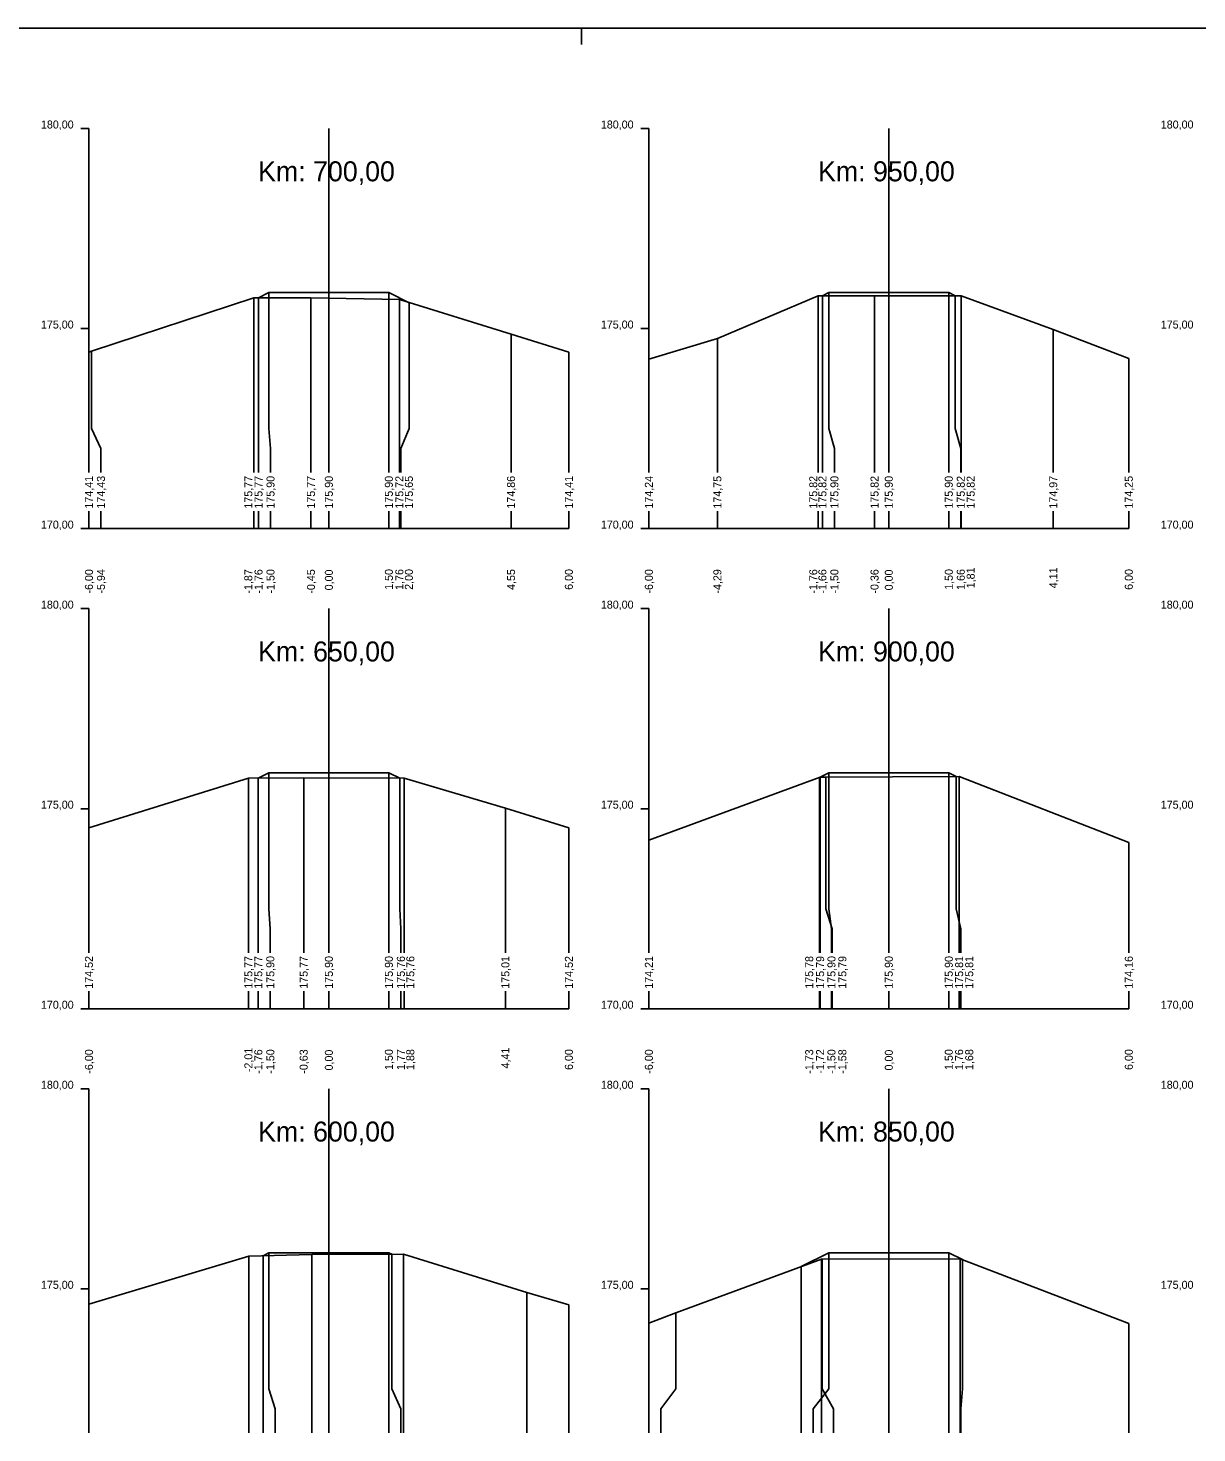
# Model space of a CAD drawing. Extents: x -614174 to -599765, y -1185887 to -1181080.
# Drawn here: x -612663.55 to -612634.33, y -1184221.84 to -1184186.72 of the extents above; entities that cross this region are included whole.
import ezdxf

# ---------------------------------------------------------------- set-up
doc = ezdxf.new("R2010")
doc.units = 0
for name, color, linetype in [('11', 7, 'Continuous'), ('16', 7, 'Continuous'), ('21', 7, 'Continuous'), ('28', 7, 'Continuous'), ('59', 7, 'Continuous'), ('8', 7, 'Continuous'), ('návrh', 7, 'Continuous')]:
    doc.layers.add(name, color=color, linetype=linetype)

msp = doc.modelspace()

# ---------------------------------------------------------------- linework, layer by layer
for points in [[(-612662.029, -1184194.82), (-612661.967, -1184194.8), (-612657.903, -1184193.464), (-612656.478, -1184193.468), (-612654.268, -1184193.511), (-612651.476, -1184194.377), (-612650.029, -1184194.825)], [(-612657.789, -1184193.464), (-612657.53, -1184193.335), (-612656.03, -1184193.335), (-612654.53, -1184193.335), (-612654.026, -1184193.587)], [(-612657.789, -1184193.464), (-612657.789, -1184193.464)], [(-612657.53, -1184193.335), (-612657.53, -1184193.335)], [(-612656.03, -1184193.335), (-612656.03, -1184193.335)], [(-612654.53, -1184193.335), (-612654.53, -1184193.335)], [(-612648.029, -1184194.996), (-612646.316, -1184194.479), (-612643.794, -1184193.415), (-612642.386, -1184193.414), (-612640.218, -1184193.414), (-612637.918, -1184194.26), (-612636.029, -1184194.984)], [(-612643.69, -1184193.415), (-612643.53, -1184193.335), (-612642.03, -1184193.335), (-612640.53, -1184193.335), (-612640.371, -1184193.414)], [(-612643.69, -1184193.415), (-612643.69, -1184193.415), (-612643.69, -1184193.415)], [(-612643.53, -1184193.335), (-612643.53, -1184193.335)], [(-612642.03, -1184193.335), (-612642.03, -1184193.335)], [(-612640.53, -1184193.335), (-612640.53, -1184193.335)], [(-612657.794, -1184205.467), (-612657.53, -1184205.335), (-612656.03, -1184205.335), (-612654.53, -1184205.335), (-612654.259, -1184205.47)], [(-612657.53, -1184205.335), (-612657.53, -1184205.335)], [(-612656.03, -1184205.335), (-612656.03, -1184205.335)], [(-612654.53, -1184205.335), (-612654.53, -1184205.335)], [(-612643.764, -1184205.452), (-612643.53, -1184205.335), (-612642.03, -1184205.335), (-612640.53, -1184205.335), (-612640.347, -1184205.426)], [(-612643.53, -1184205.335), (-612643.53, -1184205.335)], [(-612642.03, -1184205.335), (-612642.03, -1184205.335)], [(-612640.53, -1184205.335), (-612640.53, -1184205.335)], [(-612662.029, -1184206.712), (-612658.042, -1184205.467), (-612656.66, -1184205.464), (-612654.15, -1184205.47), (-612651.617, -1184206.22), (-612650.029, -1184206.712)], [(-612657.794, -1184205.467), (-612657.794, -1184205.467), (-612657.794, -1184205.467)], [(-612648.029, -1184207.02), (-612643.747, -1184205.445), (-612643.605, -1184205.445), (-612640.271, -1184205.426), (-612636.029, -1184207.077)], [(-612643.764, -1184205.452), (-612643.764, -1184205.452), (-612643.764, -1184205.452)], [(-612657.673, -1184217.406), (-612657.53, -1184217.335), (-612656.03, -1184217.335), (-612654.53, -1184217.335), (-612654.457, -1184217.371)], [(-612657.53, -1184217.335), (-612657.53, -1184217.335)], [(-612656.03, -1184217.335), (-612656.03, -1184217.335)], [(-612654.53, -1184217.335), (-612654.53, -1184217.335)], [(-612644.22, -1184217.68), (-612643.53, -1184217.335), (-612642.03, -1184217.335), (-612640.53, -1184217.335), (-612640.191, -1184217.504)], [(-612643.53, -1184217.335), (-612643.53, -1184217.335)], [(-612642.03, -1184217.335), (-612642.03, -1184217.335)], [(-612640.53, -1184217.335), (-612640.53, -1184217.335)], [(-612662.029, -1184218.618), (-612658.034, -1184217.415), (-612656.454, -1184217.376), (-612654.163, -1184217.37), (-612651.08, -1184218.322), (-612650.029, -1184218.633)], [(-612657.673, -1184217.406), (-612657.673, -1184217.406), (-612657.673, -1184217.406)], [(-612648.029, -1184219.089), (-612647.354, -1184218.838), (-612643.715, -1184217.493), (-612643.693, -1184217.494), (-612640.244, -1184217.484), (-612636.029, -1184219.1)], [(-612644.219, -1184217.679), (-612644.22, -1184217.68), (-612644.22, -1184217.68)]]:
    msp.add_lwpolyline(points)
at = {"layer": '11'}
for points in [[(-612657.903, -1184193.464), (-612657.903, -1184196.734), (-612657.903, -1184197.234), (-612657.903, -1184197.835)], [(-612657.789, -1184193.464), (-612657.789, -1184196.734), (-612657.789, -1184197.234), (-612657.789, -1184197.835)], [(-612657.53, -1184193.335), (-612657.53, -1184196.734), (-612657.489, -1184197.234), (-612657.489, -1184197.835)], [(-612656.478, -1184193.468), (-612656.478, -1184196.734), (-612656.478, -1184197.234), (-612656.478, -1184197.835)], [(-612656.03, -1184193.335), (-612656.03, -1184196.734), (-612656.03, -1184197.234), (-612656.03, -1184197.835)], [(-612654.53, -1184193.335), (-612654.53, -1184196.734), (-612654.53, -1184197.234), (-612654.53, -1184197.835)], [(-612643.794, -1184193.415), (-612643.794, -1184196.734), (-612643.794, -1184197.234), (-612643.794, -1184197.835)], [(-612643.69, -1184193.415), (-612643.69, -1184196.734), (-612643.69, -1184197.234), (-612643.69, -1184197.835)], [(-612643.53, -1184193.335), (-612643.53, -1184196.734), (-612643.39, -1184197.234), (-612643.39, -1184197.835)], [(-612642.386, -1184193.414), (-612642.386, -1184196.734), (-612642.386, -1184197.234), (-612642.386, -1184197.835)], [(-612642.03, -1184193.335), (-612642.03, -1184196.734), (-612642.03, -1184197.234), (-612642.03, -1184197.835)], [(-612640.53, -1184193.335), (-612640.53, -1184196.734), (-612640.53, -1184197.234), (-612640.53, -1184197.835)], [(-612640.371, -1184193.414), (-612640.371, -1184196.734), (-612640.23, -1184197.234), (-612640.23, -1184197.835)], [(-612640.218, -1184193.414), (-612640.218, -1184196.734), (-612640.218, -1184197.234), (-612640.218, -1184197.835)], [(-612654.268, -1184193.511), (-612654.268, -1184196.734), (-612654.268, -1184197.234), (-612654.268, -1184197.835)], [(-612654.026, -1184193.587), (-612654.026, -1184196.734), (-612654.23, -1184197.234), (-612654.23, -1184197.835)], [(-612651.476, -1184194.377), (-612651.476, -1184196.734), (-612651.476, -1184197.234), (-612651.476, -1184197.835)], [(-612646.316, -1184194.479), (-612646.316, -1184196.734), (-612646.316, -1184197.234), (-612646.316, -1184197.835)], [(-612637.918, -1184194.26), (-612637.918, -1184196.734), (-612637.918, -1184197.234), (-612637.918, -1184197.835)], [(-612662.029, -1184194.82), (-612662.029, -1184196.734), (-612662.029, -1184197.234), (-612662.029, -1184197.835)], [(-612661.967, -1184194.8), (-612661.967, -1184196.734), (-612661.729, -1184197.234), (-612661.729, -1184197.835)], [(-612650.029, -1184194.825), (-612650.029, -1184196.734), (-612650.029, -1184197.234), (-612650.029, -1184197.835)], [(-612648.029, -1184194.996), (-612648.029, -1184196.734), (-612648.029, -1184197.234), (-612648.029, -1184197.835)], [(-612636.029, -1184194.984), (-612636.029, -1184196.734), (-612636.029, -1184197.234), (-612636.029, -1184197.835)], [(-612662.029, -1184198.794), (-612662.029, -1184199.234)], [(-612661.729, -1184198.794), (-612661.729, -1184199.234)], [(-612657.903, -1184198.794), (-612657.903, -1184199.234)], [(-612657.789, -1184198.794), (-612657.789, -1184199.234)], [(-612657.489, -1184198.794), (-612657.489, -1184199.234)], [(-612656.478, -1184198.794), (-612656.478, -1184199.234)], [(-612656.03, -1184198.794), (-612656.03, -1184199.234)], [(-612654.53, -1184198.794), (-612654.53, -1184199.234)], [(-612654.268, -1184198.794), (-612654.268, -1184199.234)], [(-612654.23, -1184198.794), (-612654.23, -1184199.234)], [(-612651.476, -1184198.794), (-612651.476, -1184199.234)], [(-612650.029, -1184198.794), (-612650.029, -1184199.234)], [(-612648.029, -1184198.794), (-612648.029, -1184199.234)], [(-612646.316, -1184198.794), (-612646.316, -1184199.234)], [(-612643.794, -1184198.794), (-612643.794, -1184199.234)], [(-612643.69, -1184198.794), (-612643.69, -1184199.234)], [(-612643.39, -1184198.794), (-612643.39, -1184199.234)], [(-612642.386, -1184198.794), (-612642.386, -1184199.234)], [(-612642.03, -1184198.794), (-612642.03, -1184199.234)], [(-612640.53, -1184198.794), (-612640.53, -1184199.234)], [(-612640.23, -1184198.794), (-612640.23, -1184199.234)], [(-612640.218, -1184198.794), (-612640.218, -1184199.234)], [(-612637.918, -1184198.794), (-612637.918, -1184199.234)], [(-612636.029, -1184198.794), (-612636.029, -1184199.234)], [(-612657.53, -1184205.335), (-612657.53, -1184208.734), (-612657.494, -1184209.234), (-612657.494, -1184209.835)], [(-612656.03, -1184205.335), (-612656.03, -1184208.734), (-612656.03, -1184209.234), (-612656.03, -1184209.835)], [(-612654.53, -1184205.335), (-612654.53, -1184208.734), (-612654.53, -1184209.234), (-612654.53, -1184209.835)], [(-612643.53, -1184205.335), (-612643.53, -1184208.734), (-612643.464, -1184209.234), (-612643.464, -1184209.835)], [(-612642.03, -1184205.335), (-612642.03, -1184208.734), (-612642.03, -1184209.234), (-612642.03, -1184209.835)], [(-612640.53, -1184205.335), (-612640.53, -1184208.734), (-612640.53, -1184209.234), (-612640.53, -1184209.835)], [(-612658.042, -1184205.467), (-612658.042, -1184208.734), (-612658.042, -1184209.234), (-612658.042, -1184209.835)], [(-612657.794, -1184205.467), (-612657.794, -1184208.734), (-612657.794, -1184209.234), (-612657.794, -1184209.835)], [(-612656.66, -1184205.464), (-612656.66, -1184208.734), (-612656.66, -1184209.234), (-612656.66, -1184209.835)], [(-612654.259, -1184205.47), (-612654.259, -1184208.734), (-612654.23, -1184209.234), (-612654.23, -1184209.835)], [(-612654.15, -1184205.47), (-612654.15, -1184208.734), (-612654.15, -1184209.234), (-612654.15, -1184209.835)], [(-612643.764, -1184205.452), (-612643.764, -1184208.734), (-612643.764, -1184209.234), (-612643.764, -1184209.835)], [(-612643.747, -1184205.445), (-612643.747, -1184208.734), (-612643.747, -1184209.234), (-612643.747, -1184209.835)], [(-612643.605, -1184205.445), (-612643.605, -1184208.734), (-612643.447, -1184209.234), (-612643.447, -1184209.835)], [(-612640.347, -1184205.426), (-612640.347, -1184208.734), (-612640.23, -1184209.234), (-612640.23, -1184209.835)], [(-612640.271, -1184205.426), (-612640.271, -1184208.734), (-612640.271, -1184209.234), (-612640.271, -1184209.835)], [(-612651.617, -1184206.22), (-612651.617, -1184208.734), (-612651.617, -1184209.234), (-612651.617, -1184209.835)], [(-612662.029, -1184206.712), (-612662.029, -1184208.734), (-612662.029, -1184209.234), (-612662.029, -1184209.835)], [(-612650.029, -1184206.712), (-612650.029, -1184208.734), (-612650.029, -1184209.234), (-612650.029, -1184209.835)], [(-612648.029, -1184207.02), (-612648.029, -1184208.734), (-612648.029, -1184209.234), (-612648.029, -1184209.835)], [(-612636.029, -1184207.077), (-612636.029, -1184208.734), (-612636.029, -1184209.234), (-612636.029, -1184209.835)], [(-612662.029, -1184210.794), (-612662.029, -1184211.234)], [(-612658.042, -1184210.794), (-612658.042, -1184211.234)], [(-612657.794, -1184210.794), (-612657.794, -1184211.234)], [(-612657.494, -1184210.794), (-612657.494, -1184211.234)], [(-612656.66, -1184210.794), (-612656.66, -1184211.234)], [(-612656.03, -1184210.794), (-612656.03, -1184211.234)], [(-612654.53, -1184210.794), (-612654.53, -1184211.234)], [(-612654.23, -1184210.794), (-612654.23, -1184211.234)], [(-612654.15, -1184210.794), (-612654.15, -1184211.234)], [(-612651.617, -1184210.794), (-612651.617, -1184211.234)], [(-612650.029, -1184210.794), (-612650.029, -1184211.234)], [(-612648.029, -1184210.794), (-612648.029, -1184211.234)], [(-612643.764, -1184210.794), (-612643.764, -1184211.234)], [(-612643.747, -1184210.794), (-612643.747, -1184211.234)], [(-612643.464, -1184210.794), (-612643.464, -1184211.234)], [(-612643.447, -1184210.794), (-612643.447, -1184211.234)], [(-612642.03, -1184210.794), (-612642.03, -1184211.234)], [(-612640.53, -1184210.794), (-612640.53, -1184211.234)], [(-612640.271, -1184210.794), (-612640.271, -1184211.234)], [(-612640.23, -1184210.794), (-612640.23, -1184211.234)], [(-612636.029, -1184210.794), (-612636.029, -1184211.234)], [(-612657.53, -1184217.335), (-612657.53, -1184220.734), (-612657.373, -1184221.234), (-612657.373, -1184221.835)], [(-612656.03, -1184217.335), (-612656.03, -1184220.734), (-612656.03, -1184221.234), (-612656.03, -1184221.835)], [(-612654.53, -1184217.335), (-612654.53, -1184220.734), (-612654.53, -1184221.234), (-612654.53, -1184221.835)], [(-612643.53, -1184217.335), (-612643.53, -1184220.734), (-612643.92, -1184221.234), (-612643.92, -1184221.835)], [(-612642.03, -1184217.335), (-612642.03, -1184220.734), (-612642.03, -1184221.234), (-612642.03, -1184221.835)], [(-612640.53, -1184217.335), (-612640.53, -1184220.734), (-612640.53, -1184221.234), (-612640.53, -1184221.835)], [(-612658.034, -1184217.415), (-612658.034, -1184220.734), (-612658.034, -1184221.234), (-612658.034, -1184221.835)], [(-612657.673, -1184217.406), (-612657.673, -1184220.734), (-612657.673, -1184221.234), (-612657.673, -1184221.835)], [(-612656.454, -1184217.376), (-612656.454, -1184220.734), (-612656.454, -1184221.234), (-612656.454, -1184221.835)], [(-612654.457, -1184217.371), (-612654.457, -1184220.734), (-612654.23, -1184221.234), (-612654.23, -1184221.835)], [(-612654.163, -1184217.37), (-612654.163, -1184220.734), (-612654.163, -1184221.234), (-612654.163, -1184221.835)], [(-612644.22, -1184217.68), (-612644.22, -1184220.734), (-612644.22, -1184221.234), (-612644.22, -1184221.835)], [(-612643.715, -1184217.493), (-612643.715, -1184220.734), (-612643.715, -1184221.234), (-612643.715, -1184221.835)], [(-612643.693, -1184217.494), (-612643.693, -1184220.734), (-612643.415, -1184221.234), (-612643.415, -1184221.835)], [(-612640.244, -1184217.484), (-612640.244, -1184220.734), (-612640.244, -1184221.234), (-612640.244, -1184221.835)], [(-612640.191, -1184217.504), (-612640.191, -1184220.734), (-612640.23, -1184221.234), (-612640.23, -1184221.835)], [(-612651.08, -1184218.322), (-612651.08, -1184220.734), (-612651.08, -1184221.234), (-612651.08, -1184221.835)], [(-612662.029, -1184218.618), (-612662.029, -1184220.734), (-612662.029, -1184221.234), (-612662.029, -1184221.835)], [(-612650.029, -1184218.633), (-612650.029, -1184220.734), (-612650.029, -1184221.234), (-612650.029, -1184221.835)], [(-612648.029, -1184219.089), (-612648.029, -1184220.734), (-612648.029, -1184221.234), (-612648.029, -1184221.835)], [(-612647.354, -1184218.838), (-612647.354, -1184220.734), (-612647.729, -1184221.234), (-612647.729, -1184221.835)], [(-612636.029, -1184219.1), (-612636.029, -1184220.734), (-612636.029, -1184221.234), (-612636.029, -1184221.835)]]:
    msp.add_lwpolyline(points, dxfattribs=at)
at = {"layer": '16'}
for p, q in [((-612662.029, -1184199.234), (-612650.029, -1184199.234)), ((-612648.029, -1184199.234), (-612636.029, -1184199.234)), ((-612662.029, -1184211.234), (-612650.029, -1184211.234)), ((-612648.029, -1184211.234), (-612636.029, -1184211.234))]:
    msp.add_line(p, q, dxfattribs=at)
for points in [[(-612640.371, -1184193.414), (-612640.371, -1184193.414), (-612640.371, -1184193.414)], [(-612654.026, -1184193.587), (-612654.026, -1184193.587), (-612654.026, -1184193.587)], [(-612654.259, -1184205.47), (-612654.259, -1184205.47), (-612654.259, -1184205.47)], [(-612640.347, -1184205.426), (-612640.347, -1184205.426), (-612640.347, -1184205.426)], [(-612654.458, -1184217.371), (-612654.457, -1184217.371), (-612654.457, -1184217.371)], [(-612640.191, -1184217.504), (-612640.191, -1184217.504), (-612640.191, -1184217.504)]]:
    msp.add_lwpolyline(points, dxfattribs=at)
at = {"layer": '21'}
for p, q in [((-612662.229, -1184189.234), (-612662.029, -1184189.234)), ((-612648.229, -1184189.234), (-612648.029, -1184189.234)), ((-612662.229, -1184194.234), (-612662.029, -1184194.234)), ((-612648.229, -1184194.234), (-612648.029, -1184194.234)), ((-612662.229, -1184199.234), (-612662.029, -1184199.234)), ((-612648.229, -1184199.234), (-612648.029, -1184199.234)), ((-612662.229, -1184201.234), (-612662.029, -1184201.234)), ((-612648.229, -1184201.234), (-612648.029, -1184201.234)), ((-612662.229, -1184206.234), (-612662.029, -1184206.234)), ((-612648.229, -1184206.234), (-612648.029, -1184206.234)), ((-612662.229, -1184211.234), (-612662.029, -1184211.234)), ((-612648.229, -1184211.234), (-612648.029, -1184211.234)), ((-612662.229, -1184213.234), (-612662.029, -1184213.234)), ((-612648.229, -1184213.234), (-612648.029, -1184213.234)), ((-612662.229, -1184218.234), (-612662.029, -1184218.234)), ((-612648.229, -1184218.234), (-612648.029, -1184218.234))]:
    msp.add_line(p, q, dxfattribs=at)
at = {"layer": '28'}
for p, q in [((-612656.029, -1184197.835), (-612656.029, -1184189.234)), ((-612642.029, -1184197.835), (-612642.029, -1184189.234)), ((-612656.029, -1184199.234), (-612656.029, -1184198.794)), ((-612642.029, -1184199.234), (-612642.029, -1184198.794)), ((-612656.029, -1184209.835), (-612656.029, -1184201.234)), ((-612642.029, -1184209.835), (-612642.029, -1184201.234)), ((-612656.029, -1184211.234), (-612656.029, -1184210.794)), ((-612642.029, -1184211.234), (-612642.029, -1184210.794)), ((-612656.029, -1184221.835), (-612656.029, -1184213.234)), ((-612642.029, -1184221.835), (-612642.029, -1184213.234))]:
    msp.add_line(p, q, dxfattribs=at)
at = {"layer": '8'}
for p, q in [((-612662.029, -1184197.835), (-612662.029, -1184189.234)), ((-612648.029, -1184197.835), (-612648.029, -1184189.234)), ((-612662.029, -1184199.234), (-612662.029, -1184198.794)), ((-612648.029, -1184199.234), (-612648.029, -1184198.794)), ((-612662.029, -1184209.835), (-612662.029, -1184201.234)), ((-612648.029, -1184209.835), (-612648.029, -1184201.234)), ((-612662.029, -1184211.234), (-612662.029, -1184210.794)), ((-612648.029, -1184211.234), (-612648.029, -1184210.794)), ((-612662.029, -1184221.835), (-612662.029, -1184213.234)), ((-612648.029, -1184221.835), (-612648.029, -1184213.234))]:
    msp.add_line(p, q, dxfattribs=at)
at = {"layer": 'návrh'}
for p, q in [((-612691.713, -1184186.724), (-612565.713, -1184186.724)), ((-612649.713, -1184187.134), (-612649.713, -1184186.753))]:
    msp.add_line(p, q, dxfattribs=at)

# ---------------------------------------------------------------- texts
at = {"layer": '16'}
for s, p in [('174,41', (-612661.929, -1184198.734)), ('174,43', (-612661.629, -1184198.734)), ('175,77', (-612657.944, -1184198.734)), ('175,77', (-612657.689, -1184198.734)), ('175,90', (-612657.389, -1184198.734)), ('175,77', (-612656.378, -1184198.734)), ('175,90', (-612655.93, -1184198.734)), ('175,90', (-612654.43, -1184198.734)), ('175,72', (-612654.168, -1184198.734)), ('175,65', (-612653.929, -1184198.734)), ('174,86', (-612651.376, -1184198.734)), ('174,41', (-612649.929, -1184198.734)), ('174,24', (-612647.929, -1184198.734)), ('174,75', (-612646.216, -1184198.734)), ('175,82', (-612643.818, -1184198.734)), ('175,82', (-612643.59, -1184198.734)), ('175,90', (-612643.29, -1184198.734)), ('175,82', (-612642.286, -1184198.734)), ('175,90', (-612641.93, -1184198.734)), ('175,90', (-612640.43, -1184198.734)), ('175,82', (-612640.13, -1184198.734)), ('175,82', (-612639.883, -1184198.734)), ('174,97', (-612637.818, -1184198.734)), ('174,25', (-612635.929, -1184198.734)), ('174,52', (-612661.929, -1184210.734)), ('175,77', (-612657.942, -1184210.734)), ('175,77', (-612657.694, -1184210.734)), ('175,90', (-612657.394, -1184210.734)), ('175,77', (-612656.56, -1184210.734)), ('175,90', (-612655.93, -1184210.734)), ('175,90', (-612654.43, -1184210.734)), ('175,76', (-612654.13, -1184210.734)), ('175,76', (-612653.894, -1184210.734)), ('175,01', (-612651.517, -1184210.734)), ('174,52', (-612649.929, -1184210.734)), ('174,21', (-612647.929, -1184210.734)), ('175,78', (-612643.92, -1184210.734)), ('175,79', (-612643.647, -1184210.734)), ('175,90', (-612643.364, -1184210.734)), ('175,79', (-612643.091, -1184210.734)), ('175,90', (-612641.93, -1184210.734)), ('175,90', (-612640.43, -1184210.734)), ('175,81', (-612640.171, -1184210.734)), ('175,81', (-612639.919, -1184210.734)), ('174,16', (-612635.929, -1184210.734))]:
    msp.add_text(s, height=0.2, rotation=90, dxfattribs=at).set_placement(p)
at = {"layer": '21'}
for s, p in [('180,00', (-612663.229, -1184189.234)), ('180,00', (-612649.229, -1184189.234)), ('180,00', (-612635.229, -1184189.234)), ('175,00', (-612663.229, -1184194.234)), ('175,00', (-612649.229, -1184194.234)), ('175,00', (-612635.229, -1184194.234)), ('170,00', (-612663.229, -1184199.234)), ('170,00', (-612649.229, -1184199.234)), ('170,00', (-612635.229, -1184199.234)), ('180,00', (-612663.229, -1184201.234)), ('180,00', (-612649.229, -1184201.234)), ('180,00', (-612635.229, -1184201.234)), ('175,00', (-612663.229, -1184206.234)), ('175,00', (-612649.229, -1184206.234)), ('175,00', (-612635.229, -1184206.234)), ('170,00', (-612663.229, -1184211.234)), ('170,00', (-612649.229, -1184211.234)), ('170,00', (-612635.229, -1184211.234)), ('180,00', (-612663.229, -1184213.234)), ('180,00', (-612649.229, -1184213.234)), ('180,00', (-612635.229, -1184213.234)), ('175,00', (-612663.229, -1184218.234)), ('175,00', (-612649.229, -1184218.234)), ('175,00', (-612635.229, -1184218.234))]:
    msp.add_text(s, height=0.2, dxfattribs=at).set_placement(p)
at = {"layer": '28'}
for s, p in [('Km: 700,00', (-612657.799, -1184190.554)), ('Km: 950,00', (-612643.799, -1184190.554)), ('Km: 650,00', (-612657.799, -1184202.554)), ('Km: 900,00', (-612643.799, -1184202.554)), ('Km: 600,00', (-612657.799, -1184214.554)), ('Km: 850,00', (-612643.799, -1184214.554))]:
    msp.add_text(s, height=0.5, dxfattribs=at).set_placement(p)
at = {"layer": '59'}
for s, p in [('-6,00', (-612661.929, -1184200.857)), ('-5,94', (-612661.629, -1184200.857)), ('-1,87', (-612657.944, -1184200.858)), ('-1,76', (-612657.689, -1184200.858)), ('-1,50', (-612657.389, -1184200.857)), ('-0,45', (-612656.378, -1184200.859)), ('0,00', (-612655.93, -1184200.777)), ('1,50', (-612654.43, -1184200.764)), ('1,76', (-612654.168, -1184200.765)), ('2,00', (-612653.929, -1184200.764)), ('4,55', (-612651.376, -1184200.766)), ('6,00', (-612649.929, -1184200.764)), ('-6,00', (-612647.929, -1184200.857)), ('-4,29', (-612646.216, -1184200.858)), ('-1,76', (-612643.818, -1184200.858)), ('-1,66', (-612643.59, -1184200.858)), ('-1,50', (-612643.29, -1184200.857)), ('-0,36', (-612642.286, -1184200.858)), ('0,00', (-612641.93, -1184200.777)), ('1,50', (-612640.43, -1184200.764)), ('1,66', (-612640.13, -1184200.765)), ('1,81', (-612639.883, -1184200.726)), ('4,11', (-612637.818, -1184200.726)), ('6,00', (-612635.929, -1184200.764)), ('-6,00', (-612661.929, -1184212.857)), ('-2,01', (-612657.942, -1184212.819)), ('-1,76', (-612657.694, -1184212.858)), ('-1,50', (-612657.394, -1184212.857)), ('-0,63', (-612656.56, -1184212.858)), ('0,00', (-612655.93, -1184212.777)), ('1,50', (-612654.43, -1184212.764)), ('1,77', (-612654.13, -1184212.765)), ('1,88', (-612653.894, -1184212.765)), ('4,41', (-612651.517, -1184212.726)), ('6,00', (-612649.929, -1184212.764)), ('-6,00', (-612647.929, -1184212.857)), ('-1,73', (-612643.92, -1184212.858)), ('-1,72', (-612643.647, -1184212.856)), ('-1,50', (-612643.364, -1184212.857)), ('-1,58', (-612643.091, -1184212.858)), ('0,00', (-612641.93, -1184212.777)), ('1,50', (-612640.43, -1184212.764)), ('1,76', (-612640.171, -1184212.765)), ('1,68', (-612639.919, -1184212.765)), ('6,00', (-612635.929, -1184212.764))]:
    msp.add_text(s, height=0.2, rotation=90, dxfattribs=at).set_placement(p)

doc.saveas('drawing.dxf')
